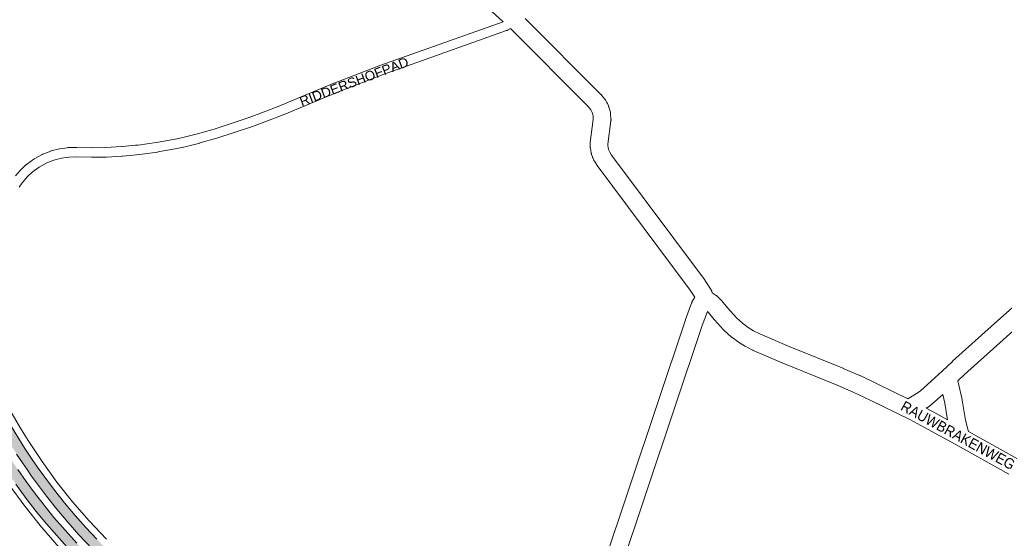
# Paper-space layout 'Layout1' of a CAD drawing. Header units: metres. Extents: x 123097 to 144122, y 392739 to 407589.
# Tile 410 of 510: x 135857 to 136581, y 399449 to 399831. Entities that reach past the tile are written whole.
import ezdxf
from ezdxf.enums import TextEntityAlignment as Align

# ---------------------------------------------------------------- set-up
doc = ezdxf.new("R2010")
doc.units = ezdxf.units.M
doc.header["$MEASUREMENT"] = 0
for name, color, linetype, lineweight in [('gs-anno-wegen algemeen tekst', 7, 'Continuous', 0), ('gs-knt-fietspaden', 7, 'Continuous', 0), ('gs-knt-hoofdweg', 7, 'Continuous', 0), ('gs-knt-wegen algemeen', 7, 'Continuous', 0), ('ir-ARC-asfalt-hoofdwegen-te inspecteren', 5, 'Continuous', 0)]:
    doc.layers.add(name, color=color, linetype=linetype, lineweight=lineweight)
doc.styles.add('Style-Arial', font='arial.ttf')

psp = doc.layouts.get("Layout1")

# ---------------------------------------------------------------- hatches: boundary and pattern name
at = {"layer": 'ir-ARC-asfalt-hoofdwegen-te inspecteren', "linetype": 'Continuous', "lineweight": 13, "extrusion": (0, 0, -1)}
for points in [[(-135960.137, 399390.767), (-135946.25, 399401.766), (-135932.726, 399413.21), (-135919.58, 399425.085), (-135906.826, 399437.38), (-135898.534, 399445.817), (-135881.705, 399464.856), (-135874.452, 399473.72), (-135867.461, 399482.792), (-135861.232, 399491.33), (-135855.187, 399500), (-135851.305, 399505.784), (-135849.62, 399508.414), (-135843.291, 399518.574), (-135837.166, 399528.858), (-135833.944, 399534.502), (-135830.838, 399540.21), (-135826.127, 399549.148), (-135823.723, 399554.054), (-135817.317, 399550.833), (-135819.571, 399546.35), (-135824.046, 399537.667), (-135826.299, 399533.485), (-135828.616, 399529.339), (-135830.76, 399525.442), (-135837.06, 399514.889), (-135843.553, 399504.454), (-135846.423, 399500), (-135853.766, 399489.254), (-135861.405, 399478.716), (-135868.656, 399469.272), (-135876.174, 399460.038), (-135893.079, 399440.921), (-135902.272, 399431.563), (-135915.046, 399419.271), (-135928.212, 399407.399), (-135941.754, 399395.96), (-135955.66, 399384.964), (-136000, 399349.765), (-136070.342, 399293.959), (-136074.924, 399299.734), (-136000, 399359.153)], [(-135860.404, 399515.453), (-135850.205, 399531.934), (-135835.639, 399560.143), (-135835.41, 399560.007), (-135828.76, 399556.514), (-135828.511, 399556.413), (-135836.611, 399540.845), (-135842.803, 399530.049), (-135848.436, 399520.687), (-135854.263, 399511.445), (-135858.584, 399504.89), (-135861.919, 399500), (-135865.334, 399495.129), (-135868.812, 399490.303), (-135876.155, 399480.511), (-135883.763, 399470.923), (-135891.818, 399461.385), (-135900.125, 399452.065), (-135910.077, 399441.532), (-135916.355, 399435.205), (-135924.134, 399427.689), (-135932.068, 399420.337), (-135943.165, 399410.709), (-135950.43, 399404.72), (-136000, 399365.434), (-136022.878, 399347.302), (-136088.112, 399295.795), (-136092.677, 399301.549), (-136086.329, 399306.558), (-136027.887, 399352.669), (-136000, 399374.794), (-135954.501, 399410.893), (-135947.814, 399416.411), (-135936.57, 399426.228), (-135928.994, 399433.238), (-135921.566, 399440.404), (-135913.276, 399448.803), (-135905.194, 399457.402), (-135897.226, 399466.362), (-135889.501, 399475.533), (-135882.084, 399484.85), (-135874.919, 399494.363), (-135870.858, 399500), (-135866.224, 399506.672)]]:
    psp.add_hatch(color=5, dxfattribs=at).paths.add_polyline_path(points, flags=0)

# ---------------------------------------------------------------- linework, layer by layer
at = {"layer": 'gs-knt-fietspaden', "color": 7, "linetype": 'Continuous', "flags": 128}
for points in [[(135853.566, 399715.985), (135856.886, 399719.928), (135856.972, 399720.026), (135857.002, 399720.059), (135857.016, 399720.074), (135857.031, 399720.09), (135857.062, 399720.121), (135857.154, 399720.213), (135861.15, 399724.008), (135861.261, 399724.109), (135861.377, 399724.205), (135861.496, 399724.296), (135866.942, 399728.274), (135867.054, 399728.352), (135867.092, 399728.378), (135867.112, 399728.391), (135867.17, 399728.427), (135867.288, 399728.497), (135873.163, 399731.81), (135873.31, 399731.889), (135873.46, 399731.96), (135873.614, 399732.024), (135879.348, 399734.256), (135879.486, 399734.306), (135879.626, 399734.351), (135879.768, 399734.39), (135885.701, 399735.875), (135885.825, 399735.903), (135885.887, 399735.916), (135885.95, 399735.927), (135886.075, 399735.947), (135891.344, 399736.671), (135891.96, 399736.755), (135892.092, 399736.77), (135892.158, 399736.777), (135892.224, 399736.781), (135892.357, 399736.787), (135895.731, 399736.864), (135898.295, 399736.923), (135898.449, 399736.923), (135909.475, 399736.691), (135919.96, 399736.868), (135931.373, 399737.522), (135931.42, 399737.526), (135931.765, 399737.555), (135931.782, 399737.557), (135941.773, 399738.5), (135943.744, 399738.686), (135957.005, 399740.481), (135969.526, 399742.699), (135975.514, 399744.009), (135987.223, 399746.946), (135999.462, 399750.42), (136025.37, 399758.97), (136029.187, 399760.409), (136046.633, 399766.986), (136048.324, 399767.623), (136087.633, 399784.097), (136087.727, 399784.135), (136121.375, 399797.108), (136121.463, 399797.14), (136212.045, 399829.335)], [(136217.421, 399824.334), (136215.336, 399823.119), (136215.211, 399823.046), (136215.068, 399822.967), (136214.921, 399822.894), (136214.771, 399822.829), (136214.618, 399822.77), (136123.857, 399790.541), (136090.3, 399777.603), (136050.979, 399761.124), (136050.86, 399761.077), (136049.11, 399760.417), (136031.663, 399753.84), (136027.778, 399752.376), (136027.64, 399752.327), (136001.592, 399743.731), (136001.451, 399743.687), (135989.087, 399740.178), (135988.983, 399740.151), (135977.17, 399737.187), (135977.067, 399737.163), (135970.958, 399735.826), (135970.82, 399735.799), (135958.159, 399733.556), (135958.018, 399733.534), (135944.616, 399731.72), (135944.475, 399731.704), (135942.432, 399731.511), (135932.425, 399730.566), (135932.391, 399730.563), (135932.078, 399730.534), (135931.949, 399730.525), (135931.917, 399730.522), (135931.822, 399730.516), (135920.291, 399729.856), (135920.15, 399729.851), (135909.527, 399729.671), (135909.394, 399729.671), (135898.378, 399729.903), (135892.717, 399729.774), (135887.22, 399729.019), (135881.688, 399727.634), (135876.393, 399725.573), (135870.916, 399722.484), (135865.82, 399718.761), (135862.13, 399715.258), (135859.008, 399711.548), (135858.444, 399710.786), (135858.415, 399710.747), (135856.233, 399707.614)]]:
    psp.add_lwpolyline(points, dxfattribs=at)
at = {"layer": 'gs-knt-hoofdweg', "color": 7, "linetype": 'Continuous', "flags": 128}
for points in [[(135848.497, 399545.283), (135857.863, 399529.125), (135862.683, 399521.381), (135873.016, 399505.878), (135883.962, 399490.855), (135895.46, 399476.386), (135907.621, 399462.325), (135920.358, 399448.786)], [(135885.574, 399442.661), (135872.872, 399457.347), (135872.659, 399457.603), (135860.514, 399472.887), (135860.311, 399473.153), (135848.877, 399488.846)]]:
    psp.add_lwpolyline(points, dxfattribs=at)
at = {"layer": 'gs-knt-wegen algemeen', "color": 7, "linetype": 'Continuous', "flags": 128}
for points in [[(136212.045, 399829.335), (136203.856, 399836.77)], [(136228.351, 399831.81), (136284.019, 399775.924), (136284.177, 399775.761), (136284.328, 399775.592), (136284.473, 399775.418), (136286.888, 399772.425), (136287.04, 399772.229), (136287.185, 399772.028), (136287.321, 399771.821), (136287.45, 399771.609), (136288.429, 399769.925), (136288.538, 399769.73), (136288.64, 399769.531), (136288.736, 399769.328), (136289.537, 399767.551), (136289.635, 399767.322), (136289.725, 399767.088), (136289.805, 399766.852), (136289.876, 399766.612), (136290.914, 399762.861), (136290.98, 399762.602), (136291.036, 399762.34), (136291.08, 399762.077), (136291.114, 399761.811), (136291.136, 399761.545), (136291.387, 399757.661), (136291.4, 399757.346), (136291.398, 399757.03), (136291.38, 399756.715), (136291.347, 399756.402), (136289.118, 399739.26), (136289.131, 399738.279), (136289.612, 399735.431), (136289.962, 399734.376), (136290.445, 399733.307), (136291.759, 399731.206), (136360.18, 399639.69), (136360.293, 399639.534), (136360.402, 399639.374), (136364.608, 399632.992), (136364.763, 399632.744), (136364.908, 399632.489), (136365.041, 399632.228), (136365.161, 399631.961), (136365.27, 399631.689), (136365.365, 399631.416), (136365.366, 399631.413), (136365.367, 399631.408)], [(136223.632, 399243.837), (136346.16, 399610.155), (136346.223, 399610.334), (136350.678, 399622.467), (136350.784, 399622.736), (136350.902, 399623.001), (136351.031, 399623.26), (136351.172, 399623.513), (136353.096, 399626.799), (136349.637, 399632.048), (136281.169, 399723.627), (136281.012, 399723.847), (136280.864, 399724.073), (136279.174, 399726.775), (136279.024, 399727.026), (136278.886, 399727.284), (136278.76, 399727.548), (136277.958, 399729.324), (136277.869, 399729.529), (136277.788, 399729.737), (136277.714, 399729.948), (136277.099, 399731.797), (136277.024, 399732.036), (136276.959, 399732.278), (136276.903, 399732.522), (136276.857, 399732.768), (136276.209, 399736.606), (136276.172, 399736.854), (136276.145, 399737.103), (136276.127, 399737.353), (136276.119, 399737.603), (136276.093, 399739.551), (136276.096, 399739.861), (136276.114, 399740.17), (136276.146, 399740.477), (136278.354, 399757.453), (136278.187, 399760.036), (136277.461, 399762.657), (136277.004, 399763.672), (136276.444, 399764.636), (136274.554, 399766.977), (136217.421, 399824.334)], [(136802.242, 399744.69), (136796.753, 399743.006), (136796.703, 399742.99), (136758.949, 399731.735), (136758.827, 399731.7), (136741.582, 399726.924), (136734.997, 399725.101), (136729.158, 399723.341), (136725.358, 399721.946), (136721.004, 399720.027), (136718.974, 399718.8), (136711.91, 399713.486), (136705.363, 399707.784), (136641.138, 399650.262), (136641.129, 399650.253), (136582.162, 399597.653), (136551.373, 399570.017), (136546.514, 399565.376), (136549.649, 399551.501), (136549.687, 399551.32), (136549.72, 399551.138), (136552.201, 399536.272), (136553.882, 399529.757), (136554.391, 399528.045)], [(136509.751, 399551.997), (136517.207, 399556.657), (136518.943, 399557.995), (136534.931, 399572.317), (136542.452, 399579.501), (136542.6, 399579.639), (136573.487, 399607.362), (136632.457, 399659.965)], [(136365.367, 399631.408), (136365.45, 399631.131), (136365.756, 399630.015)], [(136365.756, 399630.015), (136368.733, 399628.061), (136368.944, 399627.916), (136369.149, 399627.763), (136369.348, 399627.603), (136369.541, 399627.434), (136369.727, 399627.258), (136372.289, 399624.736), (136372.447, 399624.575), (136372.599, 399624.409), (136372.746, 399624.237), (136377.26, 399618.76), (136383.586, 399611.703), (136388.197, 399607.622), (136392.364, 399604.55), (136396.197, 399602.15), (136401.273, 399599.513), (136422.327, 399590.431), (136462.594, 399574.217), (136462.745, 399574.154), (136474.817, 399568.934), (136475.031, 399568.837), (136487.598, 399562.857), (136487.667, 399562.824), (136509.751, 399551.997)], [(136362.288, 399616.311), (136358.478, 399605.935), (136235.98, 399239.707)], [(136583.994, 399496.604), (136544.509, 399518.651), (136524.66, 399529.567), (136511.067, 399536.851), (136481.969, 399551.117), (136469.543, 399557.03), (136457.654, 399562.17), (136417.39, 399578.383), (136417.244, 399578.444), (136395.901, 399587.65), (136395.687, 399587.747), (136395.477, 399587.851), (136389.962, 399590.717), (136389.733, 399590.842), (136389.51, 399590.976), (136385.246, 399593.645), (136385.039, 399593.78), (136384.836, 399593.923), (136380.236, 399597.316), (136380.007, 399597.493), (136379.786, 399597.68), (136374.676, 399602.202), (136374.491, 399602.371), (136374.314, 399602.548), (136374.143, 399602.731), (136367.475, 399610.17), (136367.298, 399610.375), (136362.914, 399615.695), (136362.288, 399616.311)], [(136538.952, 399536.565), (136536.908, 399548.812), (136535.443, 399555.296), (136527.451, 399548.138), (136527.271, 399547.982), (136527.084, 399547.833), (136524.905, 399546.152), (136524.734, 399546.024), (136524.558, 399545.902), (136524.379, 399545.785), (136523.262, 399545.088)], [(136523.262, 399545.088), (136530.903, 399540.992), (136538.952, 399536.565)], [(136554.391, 399528.045), (136590.392, 399507.944), (136590.492, 399507.887), (136648.467, 399474.15), (136648.486, 399474.139), (136704.828, 399441.1), (136718.329, 399433.828), (136725.124, 399430.508), (136731.402, 399427.714), (136748.848, 399420.867), (136803.214, 399399.977), (136852.783, 399381.334), (136902.768, 399363.133), (136902.858, 399363.1), (136910.918, 399360.03)]]:
    psp.add_lwpolyline(points, dxfattribs=at)
at = {"layer": 'ir-ARC-asfalt-hoofdwegen-te inspecteren', "color": 5, "linetype": 'Continuous', "lineweight": 13}
for points in [[(135913.276, 399448.803), (135905.194, 399457.402), (135897.226, 399466.362), (135889.501, 399475.533), (135882.084, 399484.85), (135874.919, 399494.363), (135870.858, 399500), (135866.224, 399506.672), (135860.404, 399515.453), (135850.205, 399531.934)], [(135854.263, 399511.445), (135858.584, 399504.89), (135861.919, 399500), (135865.334, 399495.129), (135868.812, 399490.303), (135876.155, 399480.511), (135883.763, 399470.923), (135891.818, 399461.385), (135900.125, 399452.065), (135910.077, 399441.532)], [(135898.534, 399445.817), (135881.705, 399464.856), (135874.452, 399473.72), (135867.461, 399482.792), (135861.232, 399491.33), (135855.187, 399500)], [(135853.766, 399489.254), (135861.405, 399478.716), (135868.656, 399469.272), (135876.174, 399460.038), (135893.079, 399440.921)]]:
    psp.add_lwpolyline(points, dxfattribs=at)

# ---------------------------------------------------------------- texts
at = {"layer": 'gs-anno-wegen algemeen tekst', "color": 7, "style": 'Style-Arial'}
psp.add_text('RIDDERSHOFPAD', height=7, rotation=20.723131, dxfattribs=at).set_placement((136102.418, 399785.303), align=Align.MIDDLE_CENTER)
at = {"layer": 'gs-anno-wegen algemeen tekst', "color": 7, "style": 'Style-Arial', "width": 0.909091}
psp.add_text('RAUWBRAKENWEG', height=7.7, rotation=331.394275, dxfattribs=at).set_placement((136546.593, 399525.178), align=Align.MIDDLE_CENTER)

doc.saveas('drawing.dxf')
